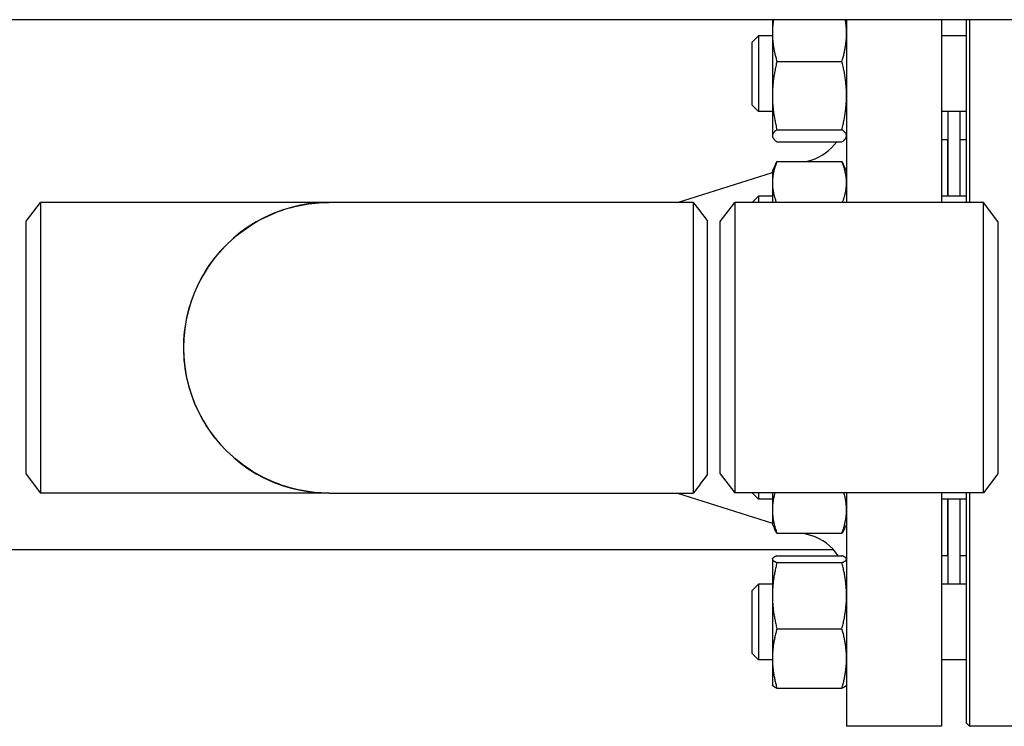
# Model space of a CAD drawing. Header units: inches. Extents: x 5 to 1128, y -85 to 748.
# Tile 626 of 656: x 584 to 594, y 691 to 698. Entities that reach past the tile are written whole.
import ezdxf

# ---------------------------------------------------------------- set-up
doc = ezdxf.new("R2010")
doc.units = ezdxf.units.IN
doc.header["$LTSCALE"] = 32
doc.header["$MEASUREMENT"] = 0
doc.layers.add('Visible (ANSI)', color=7, linetype='Continuous', lineweight=30)

msp = doc.modelspace()

# ---------------------------------------------------------------- linework, layer by layer
at = {"layer": 'Visible (ANSI)'}
for p, q in [((595.11413, 697.68978), (582.57913, 697.68978)), ((591.48913, 697.68978), (591.48913, 697.55448)), ((592.22313, 697.68978), (592.22313, 695.87728)), ((593.16313, 697.68978), (593.16313, 695.87728)), ((593.41063, 695.87728), (593.41063, 697.68978)), ((593.44188, 697.68978), (593.44188, 695.87728)), ((591.28813, 697.46849), (591.35063, 697.53099)), ((591.35063, 697.53099), (591.35063, 696.78099)), ((591.48913, 697.53099), (591.35063, 697.53099)), ((591.48913, 697.55448), (591.48913, 696.93826)), ((593.41063, 697.53099), (593.16313, 697.53099)), ((591.28813, 696.84349), (591.28813, 697.46849)), ((591.53422, 697.2765), (592.17805, 697.2765)), ((591.48913, 696.93826), (591.48913, 696.53976)), ((591.28813, 696.84349), (591.35063, 696.78099)), ((591.48913, 696.78099), (591.35063, 696.78099)), ((593.41063, 696.78099), (593.16313, 696.78099)), ((593.22813, 695.93987), (593.22813, 696.78099)), ((593.34813, 695.93987), (593.34813, 696.78099)), ((591.53422, 696.60002), (592.17805, 696.60002)), ((591.48913, 696.53976), (591.48913, 696.53099)), ((591.48913, 696.53099), (591.49328, 696.52209)), ((591.53422, 696.47951), (592.17805, 696.47951)), ((592.22313, 696.53099), (592.21898, 696.52209)), ((593.22313, 696.49978), (593.16313, 696.49978)), ((593.22313, 696.49978), (593.22313, 695.93987)), ((593.41063, 696.49978), (593.34813, 696.49978)), ((593.22313, 696.37978), (593.22813, 696.37978)), ((591.48913, 696.18987), (591.51826, 696.25233)), ((591.53422, 696.28337), (592.17805, 696.28337)), ((591.82402, 696.28337), (591.87411, 696.29923)), ((592.22313, 696.18987), (592.19401, 696.25233)), ((590.5498, 695.87978), (591.48913, 696.1773)), ((591.48913, 696.18987), (591.48913, 696.0744)), ((591.48913, 696.0744), (591.48913, 695.87728)), ((584.09813, 695.69228), (584.24201, 695.87978)), ((584.24201, 695.87978), (584.24201, 692.99978)), ((587.10084, 695.87978), (584.24201, 695.87978)), ((590.70574, 695.87978), (587.10084, 695.87978)), ((590.97313, 695.68978), (591.11701, 695.87728)), ((591.11701, 695.87728), (591.11701, 693.00228)), ((593.57926, 695.87728), (591.11701, 695.87728)), ((591.28813, 695.87737), (591.35063, 695.93987)), ((591.28813, 695.87728), (591.28813, 695.87737)), ((591.35063, 695.93987), (591.35063, 695.87728)), ((591.48913, 695.93987), (591.35063, 695.93987)), ((593.41063, 695.93987), (593.16313, 695.93987)), ((593.57926, 693.00228), (593.57926, 695.87728)), ((593.72313, 695.68978), (593.57926, 695.87728)), ((584.09813, 693.18728), (584.09813, 695.69228)), ((590.84813, 693.18732), (590.84813, 695.69226)), ((590.97313, 693.18978), (590.97313, 695.68978)), ((593.72313, 695.68978), (593.72313, 693.18978)), ((584.09813, 693.18728), (584.24201, 692.99978)), ((590.97313, 693.18978), (591.11701, 693.00228)), ((593.72313, 693.18978), (593.57926, 693.00228)), ((587.10084, 692.99978), (584.24201, 692.99978)), ((587.10084, 692.99978), (590.70574, 692.99978)), ((590.5498, 692.99978), (591.48913, 692.70226)), ((593.57926, 693.00228), (591.11701, 693.00228)), ((591.28813, 693.00219), (591.28813, 693.00228)), ((591.28813, 693.00219), (591.35063, 692.93969)), ((591.35063, 693.00228), (591.35063, 692.93969)), ((591.48913, 692.93969), (591.35063, 692.93969)), ((591.48913, 693.00228), (591.48913, 692.83321)), ((592.22313, 693.00228), (592.22313, 690.68978)), ((593.16313, 693.00228), (593.16313, 690.68978)), ((593.41063, 692.93969), (593.16313, 692.93969)), ((593.22313, 692.93969), (593.22313, 692.37978)), ((593.22813, 692.09857), (593.22813, 692.93969)), ((593.34813, 692.09857), (593.34813, 692.93969)), ((593.41063, 690.72103), (593.41063, 693.00228)), ((593.44188, 693.00228), (593.44188, 690.68978)), ((591.48913, 692.83321), (591.48913, 692.68969)), ((591.48913, 692.68969), (591.50861, 692.64792)), ((592.22313, 692.68969), (592.20366, 692.64792)), ((591.53422, 692.60314), (592.17805, 692.60314)), ((591.8021, 692.60314), (591.87411, 692.58033)), ((593.22313, 692.49978), (593.22813, 692.49978)), ((582.10296, 692.43978), (592.0933, 692.43978)), ((591.48913, 692.34857), (591.49043, 692.35135)), ((591.48913, 692.34857), (591.48913, 692.34581)), ((591.53422, 692.37969), (592.17805, 692.37969)), ((592.22313, 692.34857), (592.22184, 692.35135)), ((593.22313, 692.37978), (593.16313, 692.37978)), ((593.22313, 692.43978), (593.22813, 692.43978)), ((593.41063, 692.37978), (593.34813, 692.37978)), ((591.48913, 692.34581), (591.48913, 691.98387)), ((591.53422, 692.31193), (592.17805, 692.31193)), ((591.28813, 692.03607), (591.35063, 692.09857)), ((591.35063, 692.09857), (591.35063, 691.34857)), ((591.48913, 692.09857), (591.35063, 692.09857)), ((593.41063, 692.09857), (593.16313, 692.09857)), ((591.28813, 691.41107), (591.28813, 692.03607)), ((591.48913, 691.98387), (591.48913, 691.36163)), ((591.53422, 691.65581), (592.17805, 691.65581)), ((591.28813, 691.41107), (591.35063, 691.34857)), ((591.48913, 691.34857), (591.35063, 691.34857)), ((591.48913, 691.36163), (591.48913, 691.09857)), ((593.41063, 691.34857), (593.16313, 691.34857)), ((591.48913, 691.09857), (591.49043, 691.0958)), ((592.22313, 691.09857), (592.22184, 691.0958)), ((591.53422, 691.06745), (592.17805, 691.06745)), ((593.41063, 690.72103), (593.44188, 690.68978)), ((593.16313, 690.68978), (592.22313, 690.68978)), ((594.34813, 690.68978), (593.44188, 690.68978))]:
    msp.add_line(p, q, dxfattribs=at)
for centre, radius, start, end in [((591.72313, 696.77589), 0.5, 287.574716, 323.645749), ((587.09813, 694.43978), 1.44, 89.94622, 270.05378), ((591.72313, 692.10367), 0.5, 33.50812, 72.425284)]:
    msp.add_arc(centre, radius, start, end, dxfattribs=at)
for points, weights in [([(591.50042, 697.68978), (591.48913, 697.62084), (591.48913, 697.55448)], [1.0189754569, 1.01917066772, 1]), ([(592.22313, 697.55448), (592.22313, 697.62084), (592.21184, 697.68978)], [1, 1.01917066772, 1.0189754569]), ([(591.48913, 697.55448), (591.48913, 697.42547), (591.53422, 697.2765)], [1, 1.0379548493, 1]), ([(592.17805, 697.2765), (592.22313, 697.42547), (592.22313, 697.55448)], [1, 1.0379548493, 1]), ([(591.53422, 697.2765), (591.48913, 697.09523), (591.48913, 696.93826)], [1, 1.0379548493, 1]), ([(592.22313, 696.93826), (592.22313, 697.09523), (592.17805, 697.2765)], [1, 1.0379548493, 1]), ([(591.48913, 696.93826), (591.48913, 696.78128), (591.53422, 696.60002)], [1, 1.0379548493, 1]), ([(592.17805, 696.60002), (592.22313, 696.78128), (592.22313, 696.93826)], [1, 1.0379548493, 1]), ([(591.53422, 696.60002), (591.48913, 696.56773), (591.48913, 696.53976)], [1, 1.0379548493, 1]), ([(592.22313, 696.53976), (592.22313, 696.56773), (592.17805, 696.60002)], [1, 1.0379548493, 1]), ([(591.48913, 696.53976), (591.48913, 696.5118), (591.53422, 696.47951)], [1, 1.0379548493, 1]), ([(592.17805, 696.47951), (592.22313, 696.5118), (592.22313, 696.53976)], [1, 1.0379548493, 1]), ([(591.53422, 696.28337), (591.48913, 696.17138), (591.48913, 696.0744)], [1, 1.0379548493, 1]), ([(591.51826, 696.25233), (591.52532, 696.26747), (591.53422, 696.28337)], [1.01175569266, 1.00727059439, 1]), ([(592.22313, 696.0744), (592.22313, 696.17138), (592.17805, 696.28337)], [1, 1.0379548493, 1]), ([(592.17805, 696.28337), (592.18695, 696.26747), (592.19401, 696.25233)], [1, 1.00727059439, 1.01175569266]), ([(591.48913, 696.0744), (591.48913, 695.98223), (591.52955, 695.87728)], [1, 1.03600393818, 1.00370126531]), ([(592.18271, 695.87728), (592.22313, 695.98223), (592.22313, 696.0744)], [1.00370126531, 1.03600393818, 1]), ([(591.51428, 693.00228), (591.48913, 692.91425), (591.48913, 692.83321)], [1.01415327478, 1.02854559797, 1]), ([(592.22313, 692.83321), (592.22313, 692.91425), (592.19799, 693.00228)], [1, 1.02854559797, 1.01415327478]), ([(591.48913, 692.83321), (591.48913, 692.72643), (591.53422, 692.60314)], [1, 1.0379548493, 1]), ([(592.17805, 692.60314), (592.22313, 692.72643), (592.22313, 692.83321)], [1, 1.0379548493, 1]), ([(591.53422, 692.60314), (591.51864, 692.62641), (591.50861, 692.64792)], [1, 1.01279805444, 1.01696531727]), ([(592.20366, 692.64792), (592.19363, 692.62641), (592.17805, 692.60314)], [1.01696531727, 1.01279805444, 1]), ([(591.53422, 692.37969), (591.48913, 692.36154), (591.48913, 692.34581)], [1, 1.0379548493, 1]), ([(592.22313, 692.34581), (592.22313, 692.36154), (592.17805, 692.37969)], [1, 1.0379548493, 1]), ([(591.48913, 692.34581), (591.48913, 692.33009), (591.53422, 692.31193)], [1, 1.0379548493, 1]), ([(591.53422, 692.31193), (591.48913, 692.13613), (591.48913, 691.98387)], [1, 1.0379548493, 1]), ([(592.17805, 692.31193), (592.22313, 692.33009), (592.22313, 692.34581)], [1, 1.0379548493, 1]), ([(592.22313, 691.98387), (592.22313, 692.13613), (592.17805, 692.31193)], [1, 1.0379548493, 1]), ([(591.48913, 691.98387), (591.48913, 691.83162), (591.53422, 691.65581)], [1, 1.0379548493, 1]), ([(592.17805, 691.65581), (592.22313, 691.83162), (592.22313, 691.98387)], [1, 1.0379548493, 1]), ([(591.53422, 691.65581), (591.48913, 691.49816), (591.48913, 691.36163)], [1, 1.0379548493, 1]), ([(592.22313, 691.36163), (592.22313, 691.49816), (592.17805, 691.65581)], [1, 1.0379548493, 1]), ([(591.48913, 691.36163), (591.48913, 691.2251), (591.53422, 691.06745)], [1, 1.0379548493, 1]), ([(592.17805, 691.06745), (592.22313, 691.2251), (592.22313, 691.36163)], [1, 1.0379548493, 1]), ([(591.53422, 691.06745), (591.49658, 691.08261), (591.49043, 691.0958)], [1, 1.0314924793, 1.01072411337]), ([(592.22184, 691.0958), (592.21569, 691.08261), (592.17805, 691.06745)], [1.01072411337, 1.0314924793, 1])]:
    msp.add_rational_spline(points, weights, degree=2, dxfattribs=at)
for points, knots in [([(587.10083, 692.99983), (587.06539, 692.9998), (587.02994, 693.00109), (586.77782, 693.01971), (586.56495, 693.08555), (586.18913, 693.30375), (586.02645, 693.45602), (585.78502, 693.81494), (585.70568, 694.02083), (585.64405, 694.44726), (585.66196, 694.66754), (585.79061, 695.07504), (585.89955, 695.26254), (586.1878, 695.57382), (586.36715, 695.6972), (586.73445, 695.84443), (586.91759, 695.87968), (587.10084, 695.87976)], [-1.5726743, -1.5726743, -1.5726743, -1.5726743, -1.4988249, -1.4988249, -1.0459056, -1.0459056, -0.5927412, -0.5927412, -0.1436733, -0.1436733, 0.3060972, 0.3060972, 0.7477569, 0.7477569, 1.1908901, 1.1908901, 1.5726743, 1.5726743, 1.5726743, 1.5726743]), ([(590.70574, 695.87976), (590.70574, 695.87968), (590.70575, 695.84443), (590.70575, 695.6972), (590.70575, 695.57382), (590.70575, 695.26254), (590.70576, 695.07504), (590.70576, 694.66754), (590.70576, 694.44726), (590.70576, 694.02083), (590.70576, 693.81494), (590.70575, 693.45602), (590.70575, 693.30375), (590.70575, 693.08555), (590.70575, 693.01971), (590.70574, 693.00109), (590.70574, 692.9998), (590.70574, 692.99983)], [-1.5726743, -1.5726743, -1.5726743, -1.5726743, -1.1908901, -1.1908901, -0.7477569, -0.7477569, -0.3060972, -0.3060972, 0.1436733, 0.1436733, 0.5927412, 0.5927412, 1.0459056, 1.0459056, 1.4988249, 1.4988249, 1.5726743, 1.5726743, 1.5726743, 1.5726743])]:
    msp.add_open_spline(points, degree=3, knots=knots, dxfattribs=at)
for points in [[(590.70574, 695.87978), (590.75321, 695.81728), (590.80067, 695.75478), (590.84813, 695.69228)], [(590.84813, 693.18728), (590.80067, 693.12478), (590.75321, 693.06228), (590.70574, 692.99978)]]:
    msp.add_open_spline(points, degree=3, dxfattribs=at)

doc.saveas('drawing.dxf')
